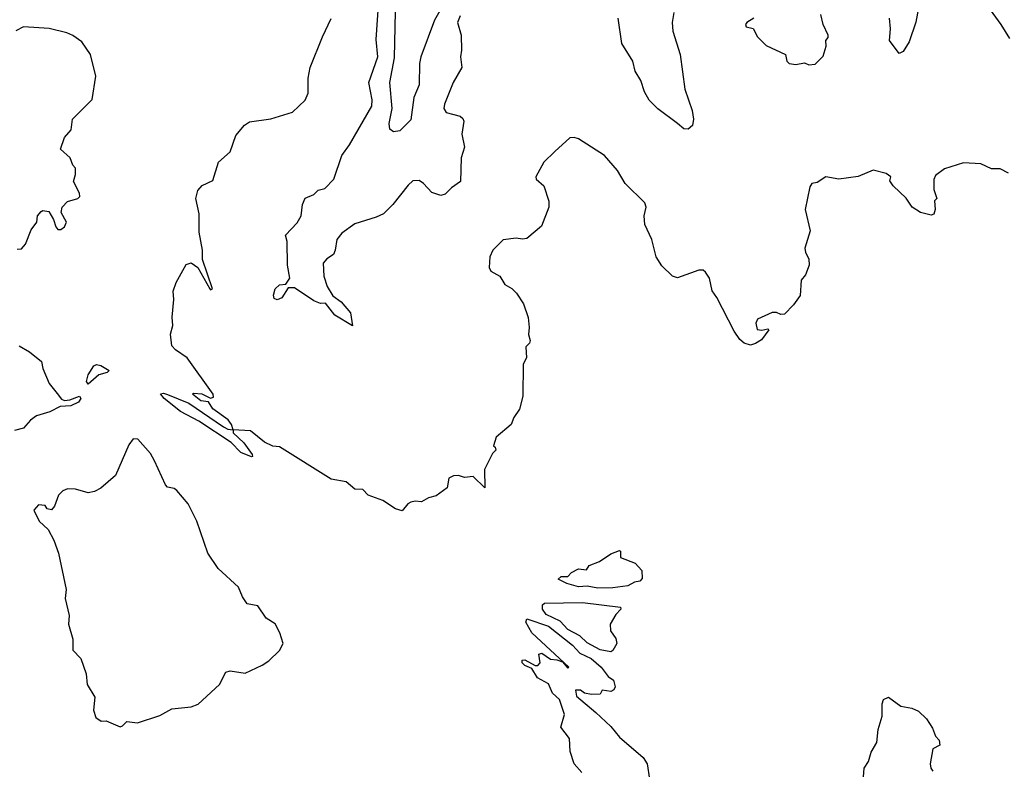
# Model space of a CAD drawing. Extents: x 2087054 to 2277909, y 548907 to 753496.
# Tile 258 of 444: x 2162327 to 2166904, y 687250 to 690738. Entities that reach past the tile are written whole.
import ezdxf

# ---------------------------------------------------------------- set-up
doc = ezdxf.new("R2010")
doc.units = 0

msp = doc.modelspace()

# ---------------------------------------------------------------- linework, layer by layer
at = {"layer": '0CON20XD'}
for points in [[(2166929.6, 690649.6), (2166890, 690715), (2166746, 690915)], [(2164312.3, 690837.7), (2164255.2, 690735), (2164192.2, 690565), (2164186.1, 690533.9), (2164184.8, 690435), (2164159.3, 690375), (2164145, 690271.2), (2164095, 690220.6), (2164065.7, 690215.7), (2164047.7, 690227.7), (2164044.5, 690254.5), (2164059.1, 690325), (2164048.2, 690445), (2164069.3, 690560.7), (2164074, 690775)], [(2164374.4, 690755), (2164362.9, 690725), (2164379.2, 690665), (2164381.5, 690595), (2164376.7, 690565), (2164382.9, 690515), (2164343.1, 690445), (2164301.4, 690345), (2164299.2, 690325), (2164310, 690305), (2164375, 690288), (2164387.5, 690277.5), (2164391.2, 690265), (2164381.9, 690205), (2164394.3, 690145), (2164379.2, 690095), (2164377.1, 689985), (2164334.2, 689955), (2164305, 689925.7), (2164285, 689919.4), (2164243.4, 689933.4), (2164205, 689976.2), (2164185, 689990), (2164155, 689987.5), (2164132.4, 689967.6), (2164061.7, 689878.3), (2164018, 689835), (2163985, 689818.1), (2163885, 689788.5), (2163824.4, 689745), (2163801.1, 689715), (2163794.4, 689665), (2163785.8, 689645), (2163754.6, 689625.4), (2163738.1, 689605), (2163740.9, 689545), (2163756.9, 689496.9), (2163783.1, 689453.1), (2163821.9, 689425), (2163864.4, 689374.4), (2163875, 689313.3), (2163792.7, 689362.7), (2163748.3, 689418.3), (2163725, 689417.5), (2163695, 689429.2), (2163605, 689490), (2163575, 689490), (2163545.8, 689444.2), (2163524.4, 689434.4), (2163510, 689440), (2163506.7, 689456.7), (2163515, 689485.7), (2163535, 689504.2), (2163565, 689507.5), (2163583.3, 689535), (2163571.9, 689595), (2163570, 689705), (2163563.3, 689735), (2163616.9, 689793.1), (2163635.5, 689825), (2163642.1, 689877.9), (2163655, 689906.7), (2163695, 689924), (2163715, 689943.8), (2163745, 689951.9), (2163786.9, 689995), (2163824.5, 690105), (2163860.9, 690155), (2163964.7, 690335), (2163965.7, 690365), (2163950, 690445), (2163991.6, 690565), (2163984.7, 690644.7), (2163997.5, 690827.5)], [(2166505, 690793.3), (2166493.8, 690726.2), (2166461.5, 690635), (2166435, 690588.9), (2166415, 690580.6), (2166370.1, 690640.1), (2166375.9, 690695), (2166370.4, 690745)], [(2165368.3, 690771.7), (2165359.8, 690725), (2165364, 690684), (2165397.7, 690575), (2165420, 690415), (2165452.9, 690315), (2165459.2, 690275), (2165454.2, 690245), (2165435, 690227.5), (2165415, 690229.2), (2165385, 690253.8), (2165293.3, 690323.3), (2165253.1, 690363.1), (2165232.2, 690402.2), (2165214.5, 690455), (2165188.8, 690498.8), (2165177.8, 690545), (2165126.9, 690626.9), (2165109.3, 690745)], [(2165740, 690745), (2165707.5, 690725), (2165701.2, 690715), (2165705, 690703.8), (2165736.7, 690696.7), (2165757, 690657), (2165797, 690617), (2165887.5, 690575), (2165893.8, 690545), (2165905, 690533.8), (2165935, 690528.8), (2165975, 690536.7), (2165995, 690527.5)], [(2165995, 690527.5), (2166025, 690530), (2166061.7, 690568.3), (2166076.7, 690615), (2166075, 690640), (2166085.9, 690654.1), (2166086.2, 690665), (2166062, 690715), (2166052.1, 690762.1)], [(2162315, 689669.2), (2162335, 689671.2), (2162355, 689692.5), (2162380.5, 689759.5), (2162406.2, 689795), (2162410, 689825), (2162427.5, 689845), (2162435, 689850), (2162462.5, 689845), (2162485, 689807.5), (2162495, 689773.3), (2162505, 689762), (2162518.8, 689761.2), (2162535.6, 689774.4), (2162545.5, 689795), (2162520.3, 689840.3), (2162524, 689865), (2162548.8, 689891.2), (2162597.5, 689905), (2162606.7, 689915), (2162605, 689930), (2162577.5, 689985), (2162587, 690017), (2162587, 690047), (2162575, 690060), (2162562.5, 690095), (2162517.5, 690135), (2162535, 690190), (2162566.7, 690225), (2162572.5, 690275), (2162663.6, 690366.4), (2162680.6, 690475), (2162655.7, 690575), (2162615.8, 690635), (2162574.3, 690664.3), (2162547, 690677), (2162465, 690695.8), (2162345, 690703.8), (2162308.8, 690685)], [(2166924, 690024), (2166885, 690043.8), (2166845, 690043.8), (2166795, 690066.2), (2166715, 690071.2), (2166626.1, 690043.9), (2166585, 690012.5), (2166576.4, 689993.6), (2166577, 689947), (2166590, 689905), (2166580, 689895), (2166582.5, 689855), (2166577, 689833), (2166565, 689827.5), (2166515, 689841.2), (2166476.1, 689866.1), (2166447.7, 689907.7), (2166387.5, 689965), (2166371.7, 689988.3), (2166377, 690007), (2166355, 690022.5), (2166295, 690037.5), (2166225, 690008), (2166135, 689996), (2166074, 690006), (2166035, 689980), (2166010, 689975), (2166000.7, 689959.3), (2165978.8, 689855), (2166002, 689755), (2165976.9, 689675), (2165980, 689655), (2165995.8, 689624.2), (2165996.9, 689595), (2165980, 689550), (2165960, 689525), (2165956.2, 689455), (2165925, 689411.2), (2165882.5, 689367.5), (2165865, 689365.8), (2165845, 689375.6), (2165825, 689375.6), (2165756.7, 689345), (2165750, 689325), (2165756.2, 689296.2), (2165776.7, 689293.3), (2165805, 689300), (2165810, 689295), (2165775, 689247.5), (2165748.3, 689231.7), (2165725, 689223.3), (2165695, 689233.3), (2165675, 689250), (2165647.9, 689287.9), (2165567.5, 689445), (2165545.7, 689475.7), (2165533.8, 689535), (2165515, 689563.3), (2165505, 689572.5), (2165485, 689572.5), (2165385, 689536.7), (2165362.5, 689545), (2165312.7, 689592.7), (2165286.7, 689635), (2165266.2, 689715), (2165234, 689785), (2165230, 689825), (2165238.8, 689865), (2165233.8, 689885), (2165142, 689975), (2165105.8, 690035.8), (2165046, 690105), (2164925, 690183.3), (2164905, 690190), (2164885, 690187.5), (2164815, 690123.8), (2164763.8, 690075), (2164727, 690007), (2164727.5, 689995), (2164763.3, 689965), (2164786.4, 689893.6), (2164786.7, 689865), (2164753.6, 689776.4), (2164685, 689719.2), (2164665, 689715.8), (2164635, 689721.4), (2164575, 689713.3), (2164526.7, 689665), (2164512.5, 689635), (2164510, 689585), (2164517.7, 689567.7), (2164558.8, 689545), (2164582.5, 689505), (2164615, 689486.7), (2164636.7, 689465), (2164670, 689415), (2164691.7, 689351.7), (2164696.2, 689305), (2164692.5, 689272.5), (2164700, 689245), (2164697, 689233), (2164680, 689215), (2164682.5, 689165), (2164667.5, 689135), (2164666.4, 688986.4), (2164650, 688925), (2164623.9, 688886.1), (2164612.5, 688855), (2164542.5, 688795), (2164530, 688755), (2164538.3, 688748.3), (2164540, 688735), (2164525, 688720), (2164487.5, 688645), (2164490, 688560), (2164435, 688612.5), (2164395, 688607.5), (2164366.4, 688616.4), (2164343.9, 688616.1), (2164322.5, 688605), (2164315, 688560), (2164263, 688523), (2164227, 688513), (2164195, 688494.2), (2164165, 688498), (2164145, 688492.5), (2164131.2, 688485), (2164105, 688453.3), (2164075, 688462.5), (2164015, 688501.2), (2163947.5, 688525), (2163921.7, 688551.7), (2163885, 688553.3), (2163845, 688587.5), (2163775, 688600), (2163535, 688750), (2163503.6, 688753.6), (2163465, 688772.5), (2163400, 688825), (2163320, 688830), (2163312.5, 688855), (2163296, 688876), (2163225, 688927.5), (2163205, 688960), (2163170, 688965), (2163130, 688995), (2163135, 689000), (2163173.3, 688996.7), (2163215, 688977.5), (2163228.3, 688981.7), (2163226.2, 688995), (2163106.2, 689165), (2163051.7, 689201.7), (2163035, 689220), (2163028.8, 689275), (2163039.2, 689315), (2163036.4, 689353.6), (2163044.3, 689435), (2163040, 689475), (2163054.4, 689515.6), (2163101.2, 689598.8), (2163123.8, 689606.2), (2163155.4, 689585.4), (2163210.8, 689485), (2163215, 689480), (2163223.3, 689485), (2163177.6, 689622.4), (2163176.7, 689665), (2163161.7, 689748.3), (2163161.2, 689835), (2163145.6, 689905), (2163155, 689943.3), (2163175, 689965.8), (2163225, 689990), (2163252, 690075), (2163305, 690122.5), (2163331.7, 690198.3), (2163372.6, 690247.4), (2163395, 690262.2), (2163494.2, 690275.8), (2163595, 690306.7), (2163655, 690363.3), (2163668.1, 690395), (2163668.9, 690465), (2163677.8, 690515), (2163735, 690657.5), (2163775, 690743.8)], [(2162325, 689220), (2162373, 689193), (2162428, 689148), (2162435, 689114), (2162464.3, 689045), (2162500.8, 688999.2), (2162522.1, 688972.1), (2162535, 688966.4), (2162561.1, 688968.9), (2162605.9, 688985.9), (2162611.2, 688975), (2162601.4, 688958.6), (2162565, 688940.6), (2162515, 688938.5), (2162467.1, 688912.9), (2162405, 688894.5), (2162376.9, 688875), (2162345, 688837.8), (2162303.8, 688826.2)], [(2162645, 689042), (2162638, 689055), (2162645.8, 689085), (2162672.4, 689127.6), (2162685, 689132.9), (2162705, 689128.6), (2162742.5, 689105), (2162733.8, 689096.2), (2162695, 689085.8), (2162645, 689042)], [(2163405, 688703.3), (2163355, 688724.1), (2163310.5, 688770.5), (2163160.2, 688870.2), (2163074.3, 688915), (2162998.8, 688975), (2162982.5, 688997.5), (2162995, 689000), (2163015, 688993.3), (2163113.6, 688953.6), (2163275, 688843.3), (2163295, 688832.5), (2163320, 688830), (2163320, 688815), (2163369.3, 688769.3), (2163407.5, 688715), (2163410, 688705), (2163405, 688703.3)], [(2162795, 687447.5), (2162805, 687452.5), (2162825, 687472.5), (2162875, 687466.2), (2162979.4, 687500.6), (2163035, 687532), (2163125, 687540.9), (2163157.1, 687552.9), (2163256.2, 687645), (2163285, 687702.5), (2163305, 687707.5), (2163375, 687697.5), (2163455, 687734.4), (2163486, 687755), (2163535, 687802.5), (2163552.5, 687835), (2163536.7, 687885), (2163515, 687927.5), (2163473.6, 687953.6), (2163435, 688010), (2163385, 688020), (2163362.3, 688052.3), (2163345, 688097.5), (2163250, 688185), (2163202, 688255), (2163151.2, 688405), (2163110, 688485), (2163057.7, 688547.7), (2163045, 688556.7), (2163015, 688563.3), (2163005, 688573.3), (2162954.5, 688684.5), (2162935, 688720), (2162876.4, 688786.4), (2162855, 688787.5), (2162835, 688760), (2162772.3, 688617.7), (2162705, 688558), (2162675, 688542.5), (2162645, 688536), (2162587, 688553), (2162550, 688555), (2162527.5, 688545), (2162507.5, 688525), (2162488.8, 688475), (2162475, 688457.5), (2162455, 688462.5), (2162445, 688477.5), (2162415, 688480), (2162392.5, 688455), (2162417.5, 688405), (2162460, 688365), (2162485.8, 688315.8), (2162507.5, 688255), (2162543.9, 688086.1), (2162538, 688045), (2162558, 687965), (2162553.8, 687925), (2162574, 687855), (2162574, 687805), (2162611.9, 687765), (2162635.7, 687695), (2162641.4, 687645), (2162675.8, 687585), (2162670, 687525), (2162681.7, 687491.7), (2162706.2, 687473.8), (2162730, 687475), (2162795, 687447.5)], [(2165015, 688092.9), (2164965, 688102.5), (2164925, 688099.4), (2164870, 688115), (2164830, 688135), (2164845, 688146.7), (2164875, 688147.5), (2164892.5, 688165), (2164925, 688183.3), (2164961.7, 688178.3), (2164975, 688197.5), (2165023.3, 688216.7), (2165075, 688252.5), (2165115, 688267.5), (2165120, 688265), (2165120, 688235), (2165188.8, 688208.8), (2165220, 688175), (2165221.7, 688138.3), (2165210, 688125), (2165185, 688121.2), (2165155, 688104.3), (2165085, 688094.6), (2165015, 688092.9)], [(2165075, 687796.7), (2165025, 687805.7), (2164965, 687838.5), (2164930.9, 687870.9), (2164875, 687900.8), (2164839.7, 687939.7), (2164775, 687970), (2164757.5, 687995), (2164757.5, 688015), (2164767, 688023), (2164944, 688026), (2165120, 688005), (2165122.5, 687995), (2165099.3, 687970.7), (2165072, 687925), (2165074.3, 687895), (2165097.9, 687857.9), (2165103.8, 687835), (2165085, 687802.5), (2165075, 687796.7)], [(2164940.6, 687235), (2164904.7, 687275), (2164887, 687333), (2164883.2, 687393.2), (2164843.3, 687446.7), (2164860, 687505), (2164836.7, 687575), (2164804, 687604), (2164785, 687647.5), (2164735, 687676.2), (2164708.8, 687718.8), (2164675, 687733.3), (2164663.8, 687745), (2164662.5, 687757.5), (2164675, 687760), (2164723, 687733), (2164736.4, 687733.6), (2164747.5, 687745), (2164740, 687785), (2164755, 687790), (2164795, 687762.5), (2164825, 687760), (2164850, 687750), (2164875, 687720), (2164880, 687725), (2164708.8, 687885), (2164680, 687935), (2164685, 687950), (2164785, 687916), (2164897.8, 687827.8), (2164930.7, 687790.7), (2164984.5, 687765), (2165029.6, 687725), (2165062.3, 687682.3), (2165088, 687665), (2165096.1, 687633.9), (2165090, 687620), (2165075, 687612.5), (2165035, 687617.5), (2165025, 687600), (2164985, 687597.5), (2164953.6, 687603.6), (2164935, 687617.5), (2164911.7, 687618.3), (2164915, 687590), (2165005.7, 687515), (2165075, 687449.1), (2165115, 687399.1), (2165225.8, 687305), (2165243.8, 687275), (2165254.5, 687204.5)], [(2166250, 687215), (2166252.5, 687255), (2166273.3, 687286.7), (2166285, 687330), (2166312.5, 687375), (2166317.5, 687435), (2166337, 687497), (2166336.7, 687555), (2166343.3, 687575), (2166366.4, 687586.4), (2166423.3, 687543.3), (2166475, 687533.8), (2166505, 687521.2), (2166543.3, 687485), (2166570.8, 687440.8), (2166583.9, 687403.9), (2166601.2, 687385), (2166605, 687362.5), (2166572.5, 687345), (2166560, 687275), (2166562.5, 687255), (2166571.7, 687241.7)]]:
    msp.add_lwpolyline(points, dxfattribs=at)

doc.saveas('drawing.dxf')
